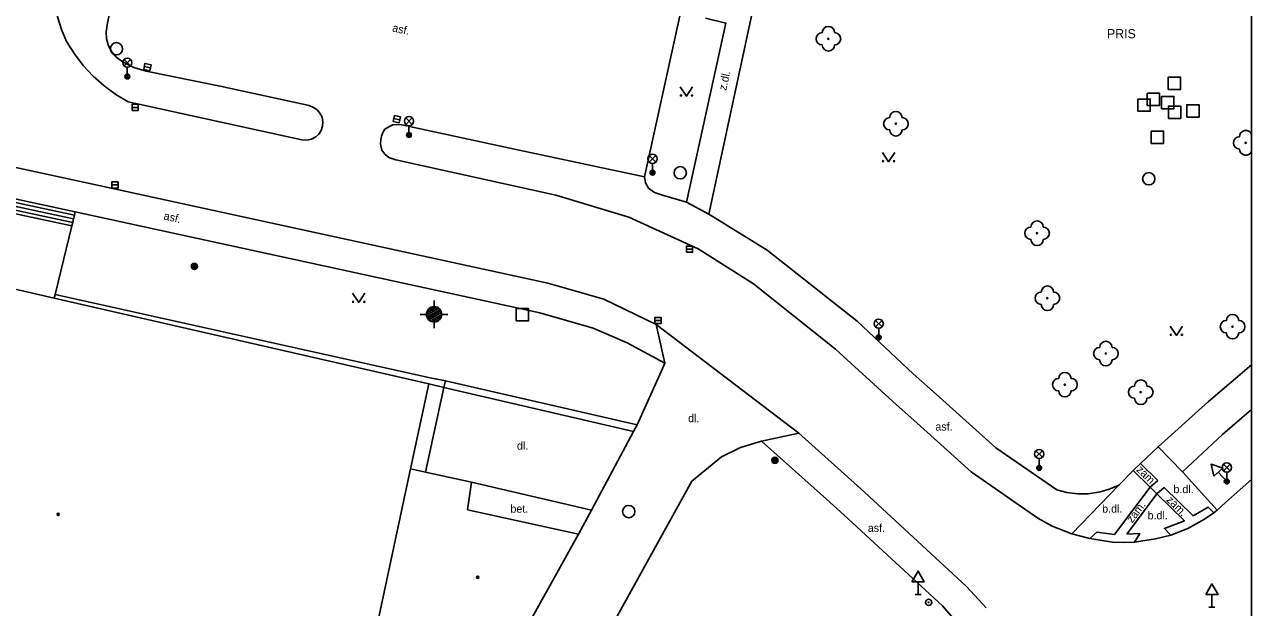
# Model space of a CAD drawing. Extents: x -598233 to -596890, y -1157848 to -1156431.
# Drawn here: x -596990.1 to -596890.5, y -1156755.5 to -1156708.1 of the extents above; entities that cross this region are included whole.
import ezdxf

# ---------------------------------------------------------------- set-up
doc = ezdxf.new("R2010")
doc.units = 0
for name, color, linetype in [('Level 10', 7, 'Continuous'), ('Level 11', 7, 'Continuous'), ('Level 22', 7, 'Continuous'), ('Level 25', 7, 'Continuous'), ('Level 26', 7, 'Continuous'), ('Level 27', 7, 'Continuous'), ('Level 33', 7, 'Continuous'), ('Level 34', 7, 'Continuous'), ('Level 35', 7, 'Continuous'), ('Level 36', 7, 'Continuous'), ('Level 39', 7, 'Continuous'), ('Level 40', 7, 'Continuous'), ('Level 41', 7, 'Continuous'), ('Level 5', 7, 'Continuous'), ('Level 7', 7, 'Continuous'), ('Level 8', 7, 'Continuous'), ('Vrstva 60', 7, 'Continuous'), ('zajmove_uzemi', 7, 'Continuous')]:
    doc.layers.add(name, color=color, linetype=linetype)

msp = doc.modelspace()

# ---------------------------------------------------------------- linework, layer by layer
at = {"layer": 'Level 10'}
msp.add_line((-596892.56, -1156746.95), (-596890.4624, -1156745.0726), dxfattribs=at)
for points in [[(-596947.62, -1156729.14), (-596984.96, -1156721.02), (-597011.63, -1156715.26), (-597046.6, -1156707.71), (-597102.1, -1156695.7), (-597103.19, -1156700.78), (-597157.3404, -1156689.1521), (-597158.98, -1156688.8)], [(-596983.5, -1156708.74), (-596983.39, -1156707.98), (-596980.64, -1156695.44), (-596965.43, -1156698.73)], [(-596987.64, -1156703.26), (-596987.76, -1156704.32), (-596987.77, -1156705.39), (-596987.67, -1156706.46), (-596987.46, -1156707.51), (-596987.14, -1156708.54), (-596986.71, -1156709.52)], [(-596936.43, -1156705.24), (-596936.84, -1156707.17), (-596939.78, -1156720.5), (-596950.34, -1156718.24), (-596959.47, -1156716.27)], [(-596986.71, -1156709.52), (-596986.08, -1156710.52), (-596985.36, -1156711.46), (-596984.56, -1156712.32), (-596983.67, -1156713.1), (-596982.72, -1156713.8), (-596981.7, -1156714.4)], [(-596982.68, -1156710.77), (-596983.05, -1156710.35), (-596983.32, -1156709.85), (-596983.47, -1156709.3), (-596983.5, -1156708.74)], [(-596980.72, -1156711.79), (-596981.25, -1156711.61), (-596981.75, -1156711.38), (-596982.23, -1156711.1), (-596982.68, -1156710.77)], [(-596967, -1156714.72), (-596974.23, -1156713.15), (-596980.25, -1156711.91), (-596980.72, -1156711.79)], [(-596967.6, -1156717.49), (-596981.7, -1156714.4)], [(-596967, -1156714.72), (-596966.67, -1156714.86), (-596966.37, -1156715.07), (-596966.13, -1156715.34), (-596965.95, -1156715.65)], [(-596965.95, -1156715.65), (-596965.9, -1156716.02), (-596965.93, -1156716.39), (-596966.04, -1156716.74)], [(-596961.21, -1156717.81), (-596961.2, -1156717.5), (-596961.13, -1156717.19), (-596961.02, -1156716.9), (-596960.85, -1156716.64)], [(-596960.85, -1156716.64), (-596960.55, -1156716.43), (-596960.2, -1156716.29), (-596959.84, -1156716.24), (-596959.47, -1156716.27)], [(-596966.04, -1156716.74), (-596966.21, -1156717.03), (-596966.47, -1156717.26), (-596966.82, -1156717.44), (-596967.21, -1156717.52), (-596967.6, -1156717.49)], [(-596960.54, -1156718.93), (-596960.86, -1156718.67), (-596961.1, -1156718.34), (-596961.17, -1156718.1), (-596961.21, -1156717.81)], [(-596960.54, -1156718.93), (-596959.98, -1156719.11)], [(-596959.98, -1156719.11), (-596946.96, -1156721.98)], [(-596946.96, -1156721.98), (-596941.03, -1156723.77), (-596935.4099, -1156726.36), (-596930.9099, -1156729.19), (-596924.24, -1156734.5)], [(-596947.62, -1156729.14), (-596943.07, -1156730.44), (-596938.81, -1156732.5)], [(-596927.2199, -1156741.31), (-596938.81, -1156732.5)], [(-596924.24, -1156734.5), (-596919.6, -1156738.75)], [(-596919.6, -1156738.75), (-596917.62, -1156740.5), (-596913.2199, -1156744.4699), (-596907.81, -1156748.23)], [(-596923, -1156745.12), (-596927.2199, -1156741.31)], [(-596912, -1156755.5), (-596913.61, -1156753.76), (-596921.9099, -1156746.12), (-596923, -1156745.12)], [(-596893.26, -1156747.57), (-596892.56, -1156746.95)], [(-596907.81, -1156748.23), (-596906.64, -1156748.87), (-596905.06, -1156749.5)], [(-596897.02, -1156749.6), (-596895.63, -1156749.06), (-596894.28, -1156748.31), (-596893.53, -1156747.78)], [(-596893.53, -1156747.78), (-596893.26, -1156747.57)], [(-596905.06, -1156749.5), (-596903.6, -1156749.87)], [(-596903.6, -1156749.87), (-596901.76, -1156750.17), (-596900.79, -1156750.2), (-596899.9699, -1156750.17)], [(-596899.9699, -1156750.17), (-596898.25, -1156749.9099), (-596897.02, -1156749.6)]]:
    msp.add_lwpolyline(points, dxfattribs=at)
at = {"layer": 'Level 11'}
for points in [[(-596917.86, -1156702.98), (-596920.73, -1156702.35), (-596930.89, -1156706.55), (-596934.54, -1156723.54)], [(-596936.35, -1156722.56), (-596933.15, -1156708.01), (-596934.82, -1156707.62)], [(-596986.15, -1156723.9099), (-597001.83, -1156720.56)], [(-597001.78, -1156720.27), (-596986.08, -1156723.62)], [(-596986.01, -1156723.33), (-597001.73, -1156719.9699)], [(-596938.3, -1156721.99), (-596938.96, -1156721.76), (-596939.44, -1156721.42), (-596939.68, -1156721), (-596939.78, -1156720.5)], [(-597001.93, -1156721.15), (-596986.29, -1156724.49)], [(-597001.88, -1156720.86), (-596986.2199, -1156724.2)], [(-596936.35, -1156722.56), (-596938.3, -1156721.99)], [(-596934.54, -1156723.54), (-596936.35, -1156722.56)], [(-596986.29, -1156724.49), (-596986.2199, -1156724.2), (-596986.15, -1156723.9099), (-596986.08, -1156723.62), (-596986.01, -1156723.33)], [(-596948.27, -1156731.55), (-596986.01, -1156723.33)], [(-596917.95, -1156736.49), (-596922.5, -1156732.21), (-596929.79, -1156726.46), (-596934.54, -1156723.54)], [(-596987.65, -1156730.06), (-596986.29, -1156724.49)], [(-596987.65, -1156730.06), (-596987.7199, -1156730.35)], [(-596957.19, -1156736.83), (-596987.65, -1156730.06)], [(-596948.27, -1156731.55), (-596943.93, -1156732.8), (-596941.18, -1156733.98), (-596938.11, -1156735.63)], [(-596938.81, -1156732.5), (-596938.11, -1156735.63)], [(-596938.11, -1156735.63), (-596938.4, -1156736.26), (-596940.37, -1156740.65)], [(-596906.27, -1156745.9099), (-596911.23, -1156742.52), (-596916.08, -1156738.1599), (-596917.95, -1156736.49)], [(-596898.05, -1156742.43), (-596893.96, -1156738.76), (-596890.4624, -1156735.7734)], [(-596956.06, -1156737.6), (-596957.57, -1156744.48)], [(-596955.94, -1156737.08), (-596957.19, -1156736.83)], [(-596896.06, -1156744.45), (-596892.82, -1156741.42), (-596890.4624, -1156739.3907)], [(-596927.2199, -1156741.31), (-596930.27, -1156741.98)], [(-596935.92, -1156745.23), (-596933.51, -1156743.24), (-596931.9699, -1156742.48), (-596930.27, -1156741.98)], [(-596924.98, -1156746.67), (-596930.27, -1156741.98)], [(-596898.05, -1156742.43), (-596899.48, -1156743.79)], [(-596898.05, -1156742.43), (-596896.06, -1156744.45)], [(-596900.08, -1156744.35), (-596901.24, -1156745.55)], [(-596899.48, -1156743.79), (-596900.08, -1156744.35)], [(-596900.08, -1156744.35), (-596898.69, -1156745.7)], [(-596899.48, -1156743.79), (-596898.08, -1156745.1599)], [(-596893.26, -1156747.57), (-596896.06, -1156744.45)], [(-596935.92, -1156745.23), (-596954.54, -1156778.9099)], [(-596953.81, -1156745.31), (-596944.07, -1156747.58)], [(-596906.27, -1156745.9099), (-596905.4699, -1156746.13), (-596904.57, -1156746.25), (-596903.7199, -1156746.24), (-596902.73, -1156746.09), (-596901.93, -1156745.85), (-596901.24, -1156745.55)], [(-596901.24, -1156745.55), (-596905.06, -1156749.5)], [(-596898.69, -1156745.7), (-596898.08, -1156745.1599)], [(-596903.6, -1156749.87), (-596903.02, -1156749.36), (-596901.59, -1156749.54), (-596898.69, -1156745.7)], [(-596898.14, -1156746.26), (-596900.6, -1156749.51)], [(-596898.14, -1156746.26), (-596898.69, -1156745.7)], [(-596898.14, -1156746.26), (-596897.55, -1156745.74), (-596895.21, -1156748.04)], [(-596898.14, -1156746.26), (-596895.9099, -1156748.45), (-596897.53, -1156749.06), (-596897.02, -1156749.6)], [(-596913.62, -1156757.58), (-596915.56, -1156755.34), (-596923.55, -1156747.99), (-596924.98, -1156746.67)], [(-596893.53, -1156747.78), (-596893.98, -1156747.32), (-596895.21, -1156748.04)], [(-596899.9699, -1156750.17), (-596899.54, -1156749.48), (-596900.6, -1156749.51)]]:
    msp.add_lwpolyline(points, dxfattribs=at)
at = {"layer": 'Level 22'}
for centre in [(-596924.83, -1156709.29), (-596919.35, -1156716.19), (-596890.93, -1156717.74), (-596907.88, -1156725.08), (-596907.04, -1156730.36), (-596892, -1156732.67), (-596902.29, -1156734.85), (-596905.62, -1156737.38), (-596899.46, -1156737.99)]:
    msp.add_circle(centre, 0.05, dxfattribs=at)
for centre, start, end in [((-596924.83, -1156708.79), 0, 180), ((-596925.33, -1156709.29), 90, 270), ((-596924.33, -1156709.29), 270, 90), ((-596924.83, -1156709.79), 180, 0), ((-596919.35, -1156715.69), 0, 180), ((-596919.85, -1156716.19), 90, 270), ((-596918.85, -1156716.19), 270, 90), ((-596919.35, -1156716.69), 180, 0), ((-596891.43, -1156717.74), 90, 270), ((-596890.93, -1156717.24), 20.755639, 180), ((-596890.93, -1156718.24), 180, 339.244361), ((-596908.38, -1156725.08), 90, 270), ((-596907.88, -1156724.58), 0, 180), ((-596907.38, -1156725.08), 270, 90), ((-596907.88, -1156725.58), 180, 0), ((-596907.04, -1156729.86), 0, 180), ((-596907.54, -1156730.36), 90, 270), ((-596906.54, -1156730.36), 270, 90), ((-596907.04, -1156730.86), 180, 0), ((-596892.5, -1156732.67), 90, 270), ((-596892, -1156732.17), 0, 180), ((-596891.5, -1156732.67), 270, 90), ((-596892, -1156733.17), 180, 0), ((-596902.79, -1156734.85), 90, 270), ((-596902.29, -1156734.35), 0, 180), ((-596901.79, -1156734.85), 270, 90), ((-596902.29, -1156735.35), 180, 0), ((-596905.62, -1156736.88), 0, 180), ((-596906.12, -1156737.38), 90, 270), ((-596905.12, -1156737.38), 270, 90), ((-596899.96, -1156737.99), 90, 270), ((-596899.46, -1156737.49), 0, 180), ((-596898.96, -1156737.99), 270, 90), ((-596905.62, -1156737.88), 180, 0), ((-596899.46, -1156738.49), 180, 0)]:
    msp.add_arc(centre, 0.5, start, end, dxfattribs=at)
at = {"layer": 'Level 25'}
for centre, radius in [((-596976.33, -1156727.78), 0.25), ((-596976.33, -1156727.78), 0.2), ((-596976.33, -1156727.78), 0.15), ((-596976.33, -1156727.78), 0.1), ((-596976.33, -1156727.78), 0.05), ((-596929.18, -1156743.52), 0.25), ((-596929.18, -1156743.52), 0.2), ((-596929.18, -1156743.52), 0.15), ((-596929.18, -1156743.52), 0.1), ((-596929.18, -1156743.52), 0.05), ((-596916.69, -1156755.06), 0.25), ((-596916.69, -1156755.06), 0.0303)]:
    msp.add_circle(centre, radius, dxfattribs=at)
at = {"layer": 'Level 26'}
for points in [[(-596897.2199, -1156713.4), (-596896.2199, -1156713.4), (-596896.2199, -1156712.4), (-596897.2199, -1156712.4)], [(-596899.69, -1156715.18), (-596898.69, -1156715.18), (-596898.69, -1156714.18), (-596899.69, -1156714.18)], [(-596898.93, -1156714.71), (-596897.93, -1156714.71), (-596897.93, -1156713.71), (-596898.93, -1156713.71)], [(-596897.76, -1156714.9699), (-596896.76, -1156714.9699), (-596896.76, -1156713.9699), (-596897.76, -1156713.9699)], [(-596895.7199, -1156715.65), (-596894.7199, -1156715.65), (-596894.7199, -1156714.65), (-596895.7199, -1156714.65)], [(-596897.21, -1156715.75), (-596896.21, -1156715.75), (-596896.21, -1156714.75), (-596897.21, -1156714.75)], [(-596898.6, -1156717.78), (-596897.6, -1156717.78), (-596897.6, -1156716.78), (-596898.6, -1156716.78)], [(-596950.18, -1156732.2), (-596949.18, -1156732.2), (-596949.18, -1156731.2), (-596950.18, -1156731.2)]]:
    msp.add_lwpolyline(points, close=True, dxfattribs=at)
at = {"layer": 'Level 27'}
for p, q in [((-596980.395, -1156711.5405), (-596979.905, -1156711.6395)), ((-596981.39, -1156714.86), (-596980.89, -1156714.86)), ((-596960.1334, -1156715.7631), (-596959.6466, -1156715.8769)), ((-596983.03, -1156721.1599), (-596982.53, -1156721.1599)), ((-596936.36, -1156726.37), (-596935.86, -1156726.37)), ((-596938.92, -1156732.17), (-596938.42, -1156732.17))]:
    msp.add_line(p, q, dxfattribs=at)
for points in [[(-596980.4446, -1156711.7855), (-596979.9545, -1156711.8846), (-596979.8554, -1156711.3945), (-596980.3455, -1156711.2954)], [(-596981.39, -1156715.11), (-596980.89, -1156715.11), (-596980.89, -1156714.61), (-596981.39, -1156714.61)], [(-596960.1903, -1156716.0066), (-596959.7034, -1156716.1203), (-596959.5897, -1156715.6334), (-596960.0766, -1156715.5197)], [(-596983.03, -1156721.4099), (-596982.53, -1156721.4099), (-596982.53, -1156720.9099), (-596983.03, -1156720.9099)], [(-596936.36, -1156726.62), (-596935.86, -1156726.62), (-596935.86, -1156726.12), (-596936.36, -1156726.12)], [(-596938.92, -1156732.42), (-596938.42, -1156732.42), (-596938.42, -1156731.92), (-596938.92, -1156731.92)]]:
    msp.add_lwpolyline(points, close=True, dxfattribs=at)
for centre in [(-596982.67, -1156710.1), (-596936.86, -1156720.17), (-596898.81, -1156720.6599), (-596941.05, -1156747.69)]:
    msp.add_circle(centre, 0.5, dxfattribs=at)
at = {"layer": 'Level 33'}
for p, q in [((-596982.045, -1156711.49), (-596981.515, -1156710.96)), ((-596982.045, -1156710.96), (-596981.515, -1156711.49)), ((-596981.78, -1156711.6), (-596981.78, -1156712.35)), ((-596959.165, -1156716.24), (-596958.635, -1156715.71)), ((-596959.165, -1156715.71), (-596958.635, -1156716.24)), ((-596958.9, -1156716.35), (-596958.9, -1156717.1)), ((-596939.385, -1156719.2999), (-596938.855, -1156718.7699)), ((-596939.385, -1156718.7699), (-596938.855, -1156719.2999)), ((-596939.12, -1156719.4099), (-596939.12, -1156720.1599)), ((-596921.005, -1156732.69), (-596920.475, -1156732.16)), ((-596921.005, -1156732.16), (-596920.475, -1156732.69)), ((-596920.74, -1156732.8), (-596920.74, -1156733.55)), ((-596907.975, -1156743.28), (-596907.445, -1156742.75)), ((-596907.975, -1156742.75), (-596907.445, -1156743.28)), ((-596907.71, -1156743.39), (-596907.71, -1156744.14)), ((-596892.7349, -1156744.38), (-596892.2049, -1156743.85)), ((-596892.7349, -1156743.85), (-596892.2049, -1156744.38)), ((-596892.4699, -1156744.49), (-596892.4699, -1156745.24))]:
    msp.add_line(p, q, dxfattribs=at)
for centre, radius in [((-596981.78, -1156711.225), 0.375), ((-596981.78, -1156712.35), 0.2), ((-596981.78, -1156712.35), 0.1445), ((-596981.78, -1156712.35), 0.0876), ((-596958.9, -1156715.975), 0.375), ((-596958.9, -1156717.1), 0.2), ((-596958.9, -1156717.1), 0.1445), ((-596958.9, -1156717.1), 0.0876), ((-596939.12, -1156719.0349), 0.375), ((-596939.12, -1156720.1599), 0.2), ((-596939.12, -1156720.1599), 0.1445), ((-596939.12, -1156720.1599), 0.0876), ((-596920.74, -1156732.425), 0.375), ((-596920.74, -1156733.55), 0.2), ((-596920.74, -1156733.55), 0.1445), ((-596920.74, -1156733.55), 0.0876), ((-596907.71, -1156743.015), 0.375), ((-596907.71, -1156744.14), 0.2), ((-596907.71, -1156744.14), 0.1445), ((-596907.71, -1156744.14), 0.0876), ((-596892.4699, -1156744.115), 0.375), ((-596892.4699, -1156745.24), 0.2), ((-596892.4699, -1156745.24), 0.1445), ((-596892.4699, -1156745.24), 0.0876)]:
    msp.add_circle(centre, radius, dxfattribs=at)
at = {"layer": 'Level 34'}
for p, q in [((-596893.1548, -1156744.4868), (-596892.4699, -1156745.24)), ((-596917.54, -1156753.3919), (-596917.54, -1156754.4099)), ((-596917.79, -1156754.4099), (-596917.29, -1156754.4099)), ((-596893.68, -1156754.432), (-596893.68, -1156755.45)), ((-596893.93, -1156755.45), (-596893.43, -1156755.45))]:
    msp.add_line(p, q, dxfattribs=at)
for points in [[(-596893.5247, -1156744.8232), (-596892.7848, -1156744.1504), (-596893.7374, -1156743.8461)], [(-596918.04, -1156753.3919), (-596917.04, -1156753.3919), (-596917.54, -1156752.5259)], [(-596894.18, -1156754.432), (-596893.18, -1156754.432), (-596893.68, -1156753.566)]]:
    msp.add_lwpolyline(points, close=True, dxfattribs=at)
at = {"layer": 'Level 35'}
for p, q in [((-596956.86, -1156731.045), (-596956.86, -1156730.545)), ((-596957.48, -1156731.747), (-596956.483, -1156731.172)), ((-596957.479, -1156731.585), (-596956.624, -1156731.092)), ((-596957.445, -1156731.889), (-596956.378, -1156731.273)), ((-596957.417, -1156731.388), (-596956.826, -1156731.047)), ((-596957.381, -1156732.014), (-596956.302, -1156731.391)), ((-596957.29, -1156732.123), (-596956.253, -1156731.524)), ((-596957.485, -1156731.67), (-596957.985, -1156731.67)), ((-596957.168, -1156732.214), (-596956.235, -1156731.676)), ((-596957, -1156732.279), (-596956.263, -1156731.853)), ((-596956.86, -1156732.295), (-596956.86, -1156732.795)), ((-596956.72, -1156732.279), (-596956.403, -1156732.096)), ((-596956.235, -1156731.67), (-596955.735, -1156731.67))]:
    msp.add_line(p, q, dxfattribs=at)
msp.add_circle((-596956.86, -1156731.67), 0.625, dxfattribs=at)
at = {"layer": 'Level 36'}
for points in [[(-596936.86, -1156713.2), (-596936.36, -1156713.95), (-596935.86, -1156713.2)], [(-596920.44, -1156718.53), (-596919.94, -1156719.28), (-596919.44, -1156718.53)], [(-596963.48, -1156729.95), (-596962.98, -1156730.7), (-596962.48, -1156729.95)], [(-596897.06, -1156732.63), (-596896.56, -1156733.38), (-596896.06, -1156732.63)]]:
    msp.add_lwpolyline(points, dxfattribs=at)
for centre in [(-596936.8102, -1156713.8998), (-596935.9108, -1156713.8998), (-596920.3902, -1156719.2298), (-596919.4908, -1156719.2298), (-596963.4302, -1156730.6498), (-596962.5308, -1156730.6498), (-596897.0102, -1156733.3298), (-596896.1108, -1156733.3298)]:
    msp.add_circle(centre, 0.05, dxfattribs=at)
at = {"layer": 'Level 39'}
for centre, radius in [((-596987.4, -1156747.92), 0.09), ((-596987.4, -1156747.92), 0.0398), ((-596953.32, -1156753.03), 0.09), ((-596953.32, -1156753.03), 0.0398)]:
    msp.add_circle(centre, radius, dxfattribs=at)
at = {"layer": 'Level 5'}
for points in [[(-597003.02, -1156726.84), (-596987.7199, -1156730.35)], [(-596987.7199, -1156730.35), (-596957.3, -1156737.32)], [(-596957.3, -1156737.32), (-596958.77, -1156744.2199)], [(-596958.77, -1156744.2199), (-596961.4, -1156756.52)], [(-596958.77, -1156744.2199), (-596957.57, -1156744.48)], [(-596957.57, -1156744.48), (-596953.81, -1156745.31)], [(-596953.81, -1156745.31), (-596954.1599, -1156747.55)], [(-596954.1599, -1156747.55), (-596945.14, -1156749.52)], [(-596945.14, -1156749.52), (-596950.37, -1156758.98)]]:
    msp.add_lwpolyline(points, dxfattribs=at)
at = {"layer": 'Level 7'}
for points in [[(-596955.94, -1156737.08), (-596956.06, -1156737.6)], [(-596956.06, -1156737.6), (-596940.65, -1156741.18)], [(-596940.37, -1156740.65), (-596955.94, -1156737.08)], [(-596940.65, -1156741.18), (-596944.07, -1156747.58)], [(-596940.65, -1156741.18), (-596940.37, -1156740.65)], [(-596944.07, -1156747.58), (-596945.14, -1156749.52)]]:
    msp.add_lwpolyline(points, dxfattribs=at)
at = {"layer": 'Level 8'}
msp.add_lwpolyline([(-596956.06, -1156737.6), (-596957.3, -1156737.32)], dxfattribs=at)
at = {"layer": 'Vrstva 60'}
msp.add_lwpolyline([(-596890.4624, -1157848.4611), (-596890.4624, -1156430.8558)], dxfattribs=at)
at = {"layer": 'zajmove_uzemi'}
msp.add_lwpolyline([(-598232.8901, -1156430.8558), (-596890.4624, -1156430.8558), (-596890.4624, -1157848.4611), (-598232.8901, -1157848.4611)], close=True, dxfattribs=at)

# ---------------------------------------------------------------- texts
at = {"layer": 'Level 40'}
for s, rotation, p in [('asf.', 347.48, (-596960.3, -1156708.68)), ('z.dl.', 77.86, (-596933.13, -1156713.52)), ('asf.', 347, (-596978.87, -1156723.95)), ('zám.', 316, (-596899.86, -1156744.35)), ('zám.', 315, (-596897.42, -1156746.79)), ('zám.', 53, (-596900.15, -1156748.6599))]:
    msp.add_text(s, height=0.65, rotation=rotation, dxfattribs=at).set_placement(p)
for s, p in [('dl.', (-596936.23, -1156740.43)), ('asf.', (-596916.14, -1156741.11)), ('dl.', (-596950.13, -1156742.6599)), ('b.dl.', (-596896.8, -1156746.19)), ('bet.', (-596950.6599, -1156747.78)), ('b.dl.', (-596902.59, -1156747.78)), ('b.dl.', (-596898.9, -1156748.32)), ('asf.', (-596921.63, -1156749.34))]:
    msp.add_text(s, height=0.65, dxfattribs=at).set_placement(p)
at = {"layer": 'Level 41'}
msp.add_text('PRIS', height=0.75, dxfattribs=at).set_placement((-596902.2, -1156709.25))

doc.saveas('drawing.dxf')
